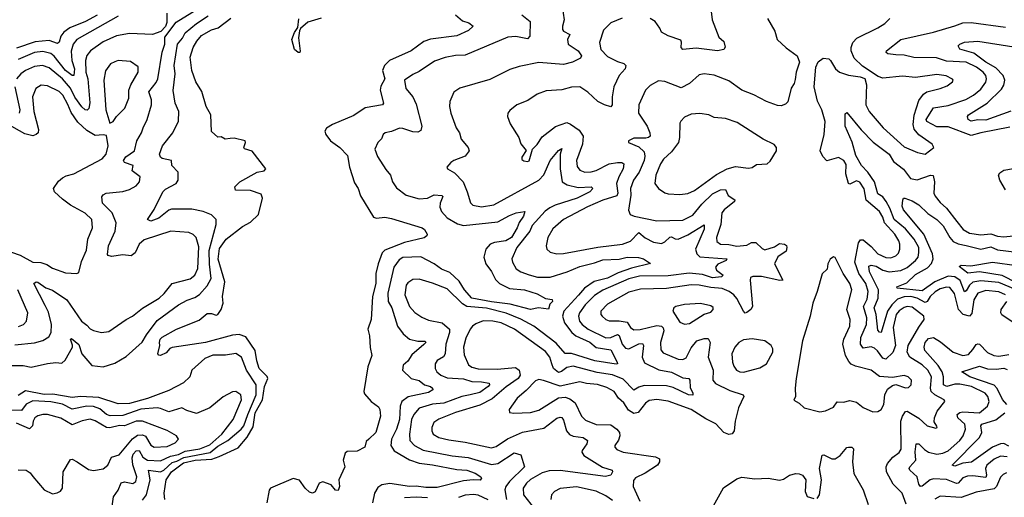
# Model space of a CAD drawing. Extents: x 1954683 to 2060285, y 904798 to 1016299.
# Tile 330 of 472: x 1998095 to 2004108, y 990349 to 993265. Entities that reach past the tile are written whole.
import ezdxf

# ---------------------------------------------------------------- set-up
doc = ezdxf.new("R2010")
doc.units = 0

msp = doc.modelspace()

# ---------------------------------------------------------------- linework, layer by layer
at = {"layer": '0CON10XD'}
for points in [[(1998065, 991280.6), (1998185, 991291.6), (1998235, 991307.5), (1998271.7, 991328.3), (1998286.8, 991355), (1998288.4, 991405), (1998269.5, 991479.5), (1998250.7, 991520.7), (1998181.9, 991655), (1998195, 991664.3), (1998205, 991662.5), (1998255, 991628.8), (1998295, 991613.9), (1998382.5, 991555), (1998472.1, 991425), (1998505, 991401.1), (1998525, 991377.8), (1998545, 991366.9), (1998594.6, 991354.6), (1998639.5, 991360.5), (1998745, 991435.6), (1998783.8, 991455), (1998845.4, 991504.6), (1998946.5, 991565), (1998976.9, 991593.1), (1999025, 991654.6), (1999135, 991683.8), (1999165, 991704.4), (1999183.1, 991746.9), (1999189.2, 991879.2), (1999171.5, 991935), (1999153.6, 991953.6), (1999126.7, 991965), (1999017.5, 991975), (1998855, 991920.7), (1998823.3, 991895), (1998799.1, 991840.9), (1998775, 991822.7), (1998725, 991829.7), (1998655, 991818.9), (1998635, 991824.6), (1998631.7, 991831.7), (1998636.2, 991885), (1998678, 991975), (1998684.1, 992025), (1998659.3, 992085), (1998600.8, 992145), (1998596.2, 992183.8), (1998604, 992196), (1998623.5, 992206.5), (1998725, 992215.6), (1998765, 992228.6), (1998805, 992251.4), (1998826.5, 992275), (1998830.5, 992305), (1998781.8, 992341.8), (1998787.5, 992375), (1998734.1, 992394.1), (1998728.7, 992405), (1998743, 992427), (1998794.7, 992465), (1998810.4, 992525), (1998838.2, 992575), (1998847.7, 992605), (1998873.6, 992655), (1998898.5, 992745), (1998899.6, 992775), (1998883.1, 992825), (1998928, 992882), (1998938.9, 992905), (1998964.1, 993065.9), (1998980.3, 993115), (1998980.8, 993159.2), (1999050.2, 993249.8), (1999198, 993342)], [(2001407.5, 993345), (2001418.9, 993265), (2001408.9, 993225), (2001410, 993205), (2001415, 993194.4), (2001454.3, 993175), (2001439.3, 993145), (2001444.7, 993114.7), (2001504.6, 993075), (2001525.4, 993045), (2001519.7, 993030.3), (2001470.6, 993005), (2001415, 992991.9), (2001264.6, 993004.6), (2001145, 992980), (2001088.3, 992961.7), (2000965, 992900.9), (2000782.7, 992847.3), (2000745, 992823.3), (2000721.9, 992765), (2000720, 992735), (2000726.9, 992695), (2000760, 992605), (2000781.4, 992575), (2000790, 992535), (2000833.8, 992485), (2000839.2, 992465), (2000815, 992430.9), (2000746.7, 992405), (2000727.3, 992392.7), (2000703.3, 992365), (2000706.7, 992355), (2000749.3, 992329.3), (2000803.1, 992275), (2000826.7, 992215), (2000847.4, 992147.4), (2000862.6, 992132.6), (2000915, 992121.8), (2000989.2, 992135), (2001265, 992285.8), (2001295, 992317.3), (2001334, 992406), (2001385, 992465.5), (2001405, 992478.8), (2001396.2, 992445), (2001394.8, 992355), (2001407.5, 992275), (2001437.7, 992257.7), (2001505, 992241.5), (2001585.3, 992245.3), (2001595.5, 992235), (2001577.3, 992215), (2001498.8, 992175), (2001365, 992133), (2001332.9, 992117.1), (2001303.6, 992096.4), (2001225, 992008.5), (2001209.7, 991975), (2001131.3, 991875), (2001100.9, 991805), (2001103.5, 991785), (2001126.7, 991745), (2001155, 991726.2), (2001205, 991708), (2001255.9, 991694.1), (2001335, 991693.8), (2001438.1, 991725), (2001515, 991758.9), (2001605, 991780.2), (2001655, 991798.7), (2001756.1, 991803.9), (2001805, 991814.3), (2001873.7, 991813.7), (2001905, 991804.4), (2001947.3, 991777.3), (2001831.2, 991748.8), (2001750.3, 991719.7), (2001685, 991687.2), (2001603.6, 991666.4), (2001543.1, 991626.9), (2001507, 991583), (2001417.3, 991485), (2001410.4, 991455), (2001421.1, 991415), (2001466.3, 991356.3), (2001490.4, 991335), (2001575.9, 991295.9), (2001615, 991263.2), (2001705, 991248.9), (2001742.5, 991175), (2001745.6, 991165), (2001737.4, 991162.6), (2001606.9, 991183.1), (2001465, 991227.5), (2001425, 991227.3), (2001370.6, 991290.6), (2001235, 991394.8), (2001155, 991436.4), (2001065, 991474.3), (2000945, 991504.8), (2000825, 991513.6), (2000799.5, 991529.5), (2000705, 991621.9), (2000615, 991657.5), (2000535, 991680), (2000495, 991678.2), (2000465, 991659.5), (2000454.7, 991645), (2000446.8, 991585), (2000475, 991514.2), (2000508.3, 991478.3), (2000549.9, 991449.9), (2000591.1, 991431.1), (2000675, 991414.1), (2000719.6, 991375), (2000719.3, 991355), (2000697.6, 991285), (2000693.4, 991225), (2000682.3, 991207.7), (2000645, 991184.4), (2000631.1, 991165), (2000632.1, 991135), (2000642.1, 991115), (2000665.6, 991095), (2000705, 991079.3), (2000805, 991072.3), (2000855, 991056), (2000915, 991054.7), (2000961.2, 991045), (2000963.1, 991035), (2000955.5, 991025), (2000905, 990990), (2000844.8, 990974.8), (2000795, 990964.2), (2000685, 990924.8), (2000615, 990917.7), (2000535, 990892.8), (2000501.6, 990855), (2000486.7, 990825), (2000474.2, 990734.2), (2000476.5, 990696.5), (2000506.2, 990665), (2000557.8, 990637.8), (2000735, 990602.9), (2000832.6, 990592.6), (2000975, 990548.8), (2001013.7, 990556.3), (2001115, 990620.4), (2001155, 990607.5), (2001176.5, 990535), (2001085.8, 990445), (2001063.3, 990415), (2001056.7, 990395), (2001068.1, 990335)], [(1998045, 991153.5), (1998115, 991154.4), (1998165, 991143.3), (1998265, 991166.5), (1998315, 991171.8), (1998351.7, 991168.3), (1998373.2, 991186.8), (1998416.4, 991265), (1998417.8, 991277.8), (1998404.5, 991315), (1998411.7, 991318.3), (1998455, 991281.4), (1998474.7, 991225), (1998535, 991154.7), (1998605, 991144.8), (1998675, 991167.3), (1998745, 991209.2), (1998843.4, 991296.6), (1998868.3, 991341.7), (1998935, 991428.8), (1999065.2, 991524.8), (1999116.5, 991553.5), (1999165, 991568.9), (1999191.9, 991588.1), (1999238.8, 991641.2), (1999264.4, 991685), (1999253.4, 991773.4), (1999252.1, 991855), (1999295.4, 992015), (1999293.8, 992045), (1999265, 992074.6), (1999215, 992094.1), (1999145, 992108), (1999020.9, 992109.1), (1999005, 992102.5), (1998945, 992053), (1998895, 992034.7), (1998876, 992045), (1998915, 992105.8), (1998968.4, 992215), (1998985, 992230.2), (1999049.2, 992265), (1999062.9, 992285), (1999062.9, 992335), (1999024.3, 992375), (1999021.9, 992405), (1998965, 992418.4), (1998954.6, 992425), (1998948.5, 992445), (1998966.2, 992495), (1999029.4, 992575), (1999064.4, 992645), (1999066.4, 992705), (1999044.7, 992754.7), (1999031.9, 992831.9), (1999043.3, 992935), (1999038.9, 992985), (1999048.5, 993051.5), (1999059, 993115), (1999088.5, 993151.5), (1999104.6, 993185.4), (1999175, 993241.9), (1999245, 993288.1)], [(1998567.3, 993292.7), (1998495.9, 993254.1), (1998400.2, 993215), (1998365, 993188.8), (1998346, 993165), (1998335, 993127.5), (1998325, 993119.6), (1998275, 993137.3), (1998189.9, 993130.1), (1998075, 993090.3)], [(1998993.9, 993305), (1998992.8, 993247.2), (1998984, 993224), (1998957.3, 993192.7), (1998905.3, 993174.7), (1998765, 993181.6), (1998685, 993167.2), (1998605, 993130.6), (1998526.2, 993075), (1998504.4, 993045.6), (1998495.7, 993015), (1998497.6, 992945), (1998509.8, 992905), (1998522, 992758), (1998516.1, 992723.9), (1998506.9, 992713.1), (1998495, 992713.8), (1998475, 992732.7), (1998431.8, 992791.8), (1998405, 992846.6), (1998356.3, 992905), (1998275, 992971.6), (1998233.8, 992986.2), (1998185, 992979.3), (1998130.5, 992955), (1998101.1, 992935), (1998075.8, 992905)], [(1998695, 993286.1), (1998442.7, 993145), (1998420.5, 993115), (1998408, 993072), (1998412.3, 993015), (1998428.5, 992965), (1998425, 992923.5), (1998415, 992924.2), (1998375, 992955.6), (1998305, 993041.4), (1998285, 993057.7), (1998235, 993071.7), (1998185.8, 993065), (1998085, 993022.3)], [(1998981.4, 990335), (1998976, 990375), (1998990, 990455), (1999021.7, 990505), (1999095, 990559.6), (1999165.3, 990575.3), (1999267.4, 990582.6), (1999312.1, 990597.9), (1999429.1, 990650.9), (1999483.6, 990716.4), (1999521.1, 990778.9), (1999533.6, 990865), (1999577.4, 990945), (1999589, 991025), (1999609, 991075), (1999605, 991087.7), (1999557.9, 991135), (1999542.5, 991182.5), (1999532.5, 991245), (1999475, 991328.7), (1999435, 991343.9), (1999395, 991340), (1999230, 991295), (1999025, 991264), (1999011.9, 991258.1), (1998989.5, 991230.5), (1998955, 991215.8), (1998945, 991216), (1998937.5, 991225), (1998950, 991275), (1998947.5, 991295), (1998953.3, 991315), (1998965, 991327.5), (1999052, 991375), (1999190, 991430), (1999238.9, 991471.1), (1999265, 991471.5), (1999295, 991460.8), (1999305, 991466), (1999324.3, 991495), (1999337.8, 991535), (1999332.5, 991575), (1999347.4, 991665), (1999306.7, 991803.3), (1999315, 991867.3), (1999355.4, 991925), (1999455, 992002.5), (1999505, 992029.1), (1999552, 992075), (1999578, 992175), (1999569.2, 992199.2), (1999505, 992221.6), (1999412.5, 992225), (1999407.5, 992245), (1999438, 992275), (1999545, 992333.6), (1999587.9, 992342.1), (1999598, 992355), (1999515, 992462), (1999467.5, 992477.5), (1999464.4, 992485), (1999474.5, 992515), (1999470.6, 992525), (1999405, 992541.5), (1999379.8, 992540.2), (1999350, 992535), (1999325, 992550), (1999305, 992547.5), (1999265, 992583.3), (1999261.8, 992685), (1999233.8, 992735), (1999207.3, 992827.3), (1999170.6, 992885), (1999146.5, 992955), (1999134.7, 993035.3), (1999153.8, 993095), (1999176.5, 993135), (1999205, 993168.2), (1999265, 993202.9), (1999305.7, 993215), (1999385, 993274.7)], [(2000755, 993295.5), (2000799, 993259), (2000838.1, 993245), (2000864, 993225), (2000835, 993198.1), (2000765, 993166.4), (2000604.2, 993145.8), (2000561.7, 993131.7), (2000484.8, 993075.2), (2000353.4, 993016.6), (2000321.5, 992985), (2000309.6, 992955), (2000324.6, 992905), (2000300.7, 992859.3), (2000295.9, 992835), (2000315.6, 992755), (2000311.2, 992745), (2000205, 992726.8), (2000135, 992679.3), (2000004.4, 992625.6), (1999967.3, 992602.7), (1999957.5, 992585), (1999964.5, 992565), (1999993.5, 992525), (2000050.5, 992485), (2000097.1, 992435), (2000109.1, 992365), (2000140, 992270), (2000162.1, 992235), (2000175, 992189.2), (2000255, 992060), (2000273.1, 992053.1), (2000325, 992058.8), (2000365, 992052), (2000552.5, 991995), (2000566.7, 991985), (2000582.5, 991955), (2000580, 991945), (2000565, 991932.5), (2000445, 991905.5), (2000325, 991858.2), (2000308.7, 991841.3), (2000283.3, 991775), (2000269.3, 991715), (2000268.9, 991655), (2000250, 991575), (2000240, 991435), (2000220.6, 991375), (2000231.4, 991335), (2000234.3, 991264.3), (2000246, 991215), (2000220.8, 991145), (2000196, 990995), (2000201.2, 990981.2), (2000240, 990935), (2000285, 990902.5), (2000293.3, 990885), (2000298.1, 990845), (2000270, 990745), (2000226.7, 990705), (2000210.5, 990689.5), (2000202.5, 990655), (2000155, 990630), (2000095, 990628.8), (2000081.7, 990618.3), (2000070, 990575), (2000080, 990535), (2000044.2, 990455.8), (2000048.1, 990415), (2000039.2, 990390.8), (2000022.7, 990392.7), (1999997.5, 990425), (1999945, 990444), (1999923.8, 990435), (1999898.3, 990381.7), (1999883.6, 990373.6), (1999865, 990380), (1999838.8, 990405), (1999804.3, 990454.3), (1999765, 990463.1), (1999626.7, 990405), (1999617.7, 990392.3), (1999603.3, 990315)], [(1999935, 993274.5), (1999855, 993249.1), (1999809.3, 993210.7), (1999802.6, 993197.4), (1999797.9, 993155), (1999801.5, 993121.5), (1999807, 993073), (1999805, 993063.8), (1999795, 993065.8), (1999773.7, 993083.7), (1999757.5, 993145), (1999772.8, 993187.2), (1999793.2, 993216.8), (1999800, 993270)], [(2001161.8, 993295), (2001211.1, 993255), (2001209.5, 993165), (2001195, 993148.5), (2001125, 993162.2), (2001075, 993157.8), (2000815, 993047.9), (2000755.9, 993045.9), (2000693.3, 993035), (2000627.4, 993012.6), (2000535, 992948), (2000495, 992931.4), (2000443.9, 992895), (2000453.3, 992845), (2000494.6, 992795), (2000515, 992748.8), (2000550.4, 992615), (2000545, 992588), (2000525, 992579.4), (2000495, 992579.5), (2000435, 992600.8), (2000415, 992602), (2000365, 992582), (2000327.5, 992575), (2000313.8, 992565), (2000305, 992536.7), (2000282, 992515), (2000264.2, 992475), (2000279.7, 992429.7), (2000330.2, 992350.2), (2000360, 992315), (2000371.4, 992275), (2000395, 992238.6), (2000455, 992193.1), (2000535, 992171.9), (2000585, 992176.4), (2000625, 992196.3), (2000671.7, 992191.7), (2000679.5, 992185), (2000662.3, 992145), (2000660.4, 992119.6), (2000669.5, 992095), (2000705.2, 992055.2), (2000767.9, 992017.9), (2000805, 992008.2), (2001015, 992031.1), (2001085, 992069.6), (2001126.2, 992085), (2001180, 992095), (2001170.8, 992065), (2001144, 992026), (2001132.8, 991995), (2001097.3, 991935), (2001063.1, 991915), (2000994.5, 991905.5), (2000968.5, 991895), (2000942.1, 991865), (2000928.9, 991815), (2000940.8, 991775), (2000975, 991727.3), (2000999.3, 991679.3), (2001024.8, 991654.8), (2001085, 991624.7), (2001178, 991615), (2001255, 991591.6), (2001305, 991563.5), (2001346.2, 991556.2), (2001348.6, 991545), (2001332.7, 991527.3), (2001323, 991497), (2001263.8, 991506.2), (2001215, 991496), (2001089, 991529), (2000975, 991542.2), (2000855.7, 991565.7), (2000811.7, 991615), (2000778.8, 991668.8), (2000721.5, 991721.5), (2000671.3, 991741.3), (2000625, 991774.7), (2000545, 991818.2), (2000435, 991814.1), (2000411.8, 991798.2), (2000379.1, 991755), (2000343.6, 991595), (2000345.7, 991545), (2000366.7, 991505), (2000402.8, 991395), (2000436.7, 991346.8), (2000475.2, 991315.2), (2000525, 991302.4), (2000571.4, 991301.4), (2000575.5, 991295), (2000562.3, 991282.3), (2000490.3, 991219.7), (2000465, 991180.6), (2000435.8, 991155), (2000431.9, 991125), (2000485, 991074.7), (2000535, 991061.4), (2000566.6, 991036.6), (2000604.3, 991025), (2000616, 991015), (2000618, 991005), (2000591.8, 990988.2), (2000467.2, 990962.8), (2000427.3, 990935), (2000418.4, 990905), (2000413.4, 990825), (2000394.8, 990765), (2000366, 990705), (2000361.9, 990665), (2000382.4, 990632.4), (2000475, 990578.1), (2000535, 990556.8), (2000615, 990548.3), (2000765, 990519.3), (2000825, 990514.8), (2000876.9, 990496.9), (2000910.6, 990475), (2000914.3, 990465), (2000906.9, 990453.1), (2000863.4, 990456.6), (2000805, 990449.3), (2000645, 990408.2), (2000575, 990408.5), (2000515, 990418), (2000475, 990415.6), (2000355, 990432.6), (2000306, 990425), (2000282, 990408), (2000262, 990375), (2000248.8, 990315)], [(2001774, 993275), (2001704.2, 993245), (2001659.5, 993200.5), (2001636.4, 993125), (2001643.4, 993083.4), (2001685, 993040.5), (2001745, 993009.2), (2001785, 992997.9), (2001795.4, 992985), (2001791.2, 992965), (2001756.5, 992923.5), (2001723.6, 992855), (2001712.5, 992795), (2001711.9, 992745), (2001705, 992734), (2001665.6, 992744.4), (2001624.7, 992764.7), (2001565, 992823.1), (2001515, 992855.8), (2001465, 992852.5), (2001405, 992837.5), (2001309.1, 992830.9), (2001255, 992811.4), (2001198.3, 992771.7), (2001130, 992745), (2001088.3, 992711.7), (2001076.1, 992693.9), (2001073.8, 992675), (2001090.7, 992629.3), (2001142, 992545), (2001155, 992506.7), (2001187, 992467), (2001161.2, 992425), (2001161.7, 992411.7), (2001173.6, 992403.6), (2001195, 992400), (2001205.6, 992404.4), (2001226.7, 992475), (2001255, 992502.5), (2001285, 992550), (2001366, 992614), (2001435, 992637.8), (2001458.1, 992628.1), (2001510.4, 992590.4), (2001536.2, 992555), (2001531.1, 992505), (2001494.6, 992404.6), (2001498.3, 992368.3), (2001515, 992346.5), (2001545, 992334), (2001585, 992336.5), (2001615, 992344.2), (2001695, 992385.2), (2001745, 992394.2), (2001772.6, 992392.6), (2001784.4, 992385), (2001780.9, 992355), (2001752.5, 992305), (2001738.3, 992265), (2001746.7, 992205), (2001740.6, 992189.4), (2001655, 992162.4), (2001562, 992122), (2001415.5, 992045), (2001351.4, 991988.6), (2001320, 991935), (2001310.6, 991885), (2001314.5, 991864.5), (2001335, 991845.7), (2001375, 991835.6), (2001415, 991838.5), (2001625, 991877.2), (2001775, 991894.6), (2001825, 991913.2), (2001875, 991965.3), (2001915, 991933.8), (2001965, 991905.9), (2002015, 991899.2), (2002035, 991908), (2002065, 991938.2), (2002075, 991939.8), (2002096.7, 991926.7), (2002115, 991924.3), (2002175, 991952.3), (2002275, 992012.5), (2002275, 991987.1), (2002222.2, 991865), (2002229.3, 991835), (2002248.2, 991818.2), (2002412.9, 991805), (2002408.9, 991795), (2002357.8, 991772.2), (2002344, 991755), (2002350.9, 991735), (2002390, 991705), (2002380, 991695), (2002325, 991688.8), (2002265, 991709), (2002182, 991718), (2002055, 991700.9), (2001880.4, 991699.6), (2001815, 991682.3), (2001655, 991613.9), (2001605, 991580.5), (2001548.3, 991525), (2001513.3, 991475), (2001507.4, 991455), (2001514.2, 991425), (2001528.8, 991405), (2001566.2, 991375), (2001675, 991322.9), (2001705, 991325.7), (2001745, 991343.9), (2001755, 991336.5), (2001773.2, 991283.2), (2001795, 991259.6), (2001815, 991256.5), (2001875, 991286.6), (2001898.6, 991288.6), (2001903.3, 991275), (2001895.2, 991205), (2001909.6, 991169.6), (2001997.6, 991127.6), (2002075, 991114), (2002145, 991079.3), (2002181.2, 991075), (2002186.9, 991065), (2002188.6, 991018.6), (2002205.6, 990985), (2002205, 990972.9), (2002178.8, 990975), (2002085, 991020.5), (2002045, 991029.6), (2001909, 991031), (2001875, 991022.2), (2001845, 991002.9), (2001780.5, 991070.5), (2001715, 991096.5), (2001621.5, 991111.5), (2001475, 991149.6), (2001435, 991142.1), (2001402.5, 991117.5), (2001385, 991112.1), (2001355.2, 991135), (2001344.3, 991165), (2001332.1, 991205), (2001305, 991239.3), (2001115.4, 991375.4), (2001035, 991413.7), (2000985, 991425.2), (2000925, 991426.3), (2000881.1, 991408.9), (2000860, 991395), (2000844.7, 991375.3), (2000819.1, 991320.9), (2000804.7, 991265), (2000808.2, 991218.2), (2000835, 991157.5), (2000855, 991143.2), (2000895, 991134.2), (2001011, 991131), (2001121.7, 991141.8), (2001145, 991125.5), (2001151.3, 991095), (2001138.2, 991075), (2001065, 991023.4), (2000979.9, 990950.1), (2000905, 990911.1), (2000755, 990866.3), (2000654.7, 990825.3), (2000624.7, 990805.3), (2000610.9, 990775), (2000611.5, 990755), (2000620.6, 990735), (2000654.2, 990715), (2000715, 990699.3), (2000815, 990686.4), (2000975, 990651.4), (2001005, 990659.7), (2001073.9, 990706.1), (2001165, 990747.1), (2001295, 990770.3), (2001375, 990831.4), (2001395, 990838.5), (2001405, 990835.4), (2001415, 990820), (2001434.8, 990754.8), (2001452.5, 990732.5), (2001475, 990722.2), (2001534.8, 990714.8), (2001561.1, 990695), (2001558.2, 990675), (2001528.8, 990635), (2001527.9, 990625), (2001539.6, 990605), (2001653.3, 990533.3), (2001712, 990515), (2001714.2, 990505), (2001703.8, 990485), (2001673, 990477), (2001395, 990512.3), (2001328.4, 990511.6), (2001285, 990499.5), (2001215, 990457.8), (2001189.6, 990435), (2001170, 990405), (2001170.7, 990365), (2001239.1, 990279.1)], [(2002317.8, 993315), (2002323.3, 993265), (2002365, 993158), (2002395, 993131.2), (2002403.3, 993096.7), (2002395, 993082.5), (2002356, 993074), (2002225, 993091.8), (2002145, 993082.7), (2002133.5, 993095), (2002137, 993127), (2002131.1, 993141.1), (2002055, 993165.6), (2002015, 993189.5), (2002003.9, 993213.9), (2001975, 993253.1), (2001945, 993272.1)], [(2002661.7, 993271.7), (2002706.7, 993195), (2002720, 993145), (2002775, 993093.8), (2002843.3, 993045), (2002856.2, 993005), (2002836.7, 992945), (2002830.8, 992899.2), (2002823.3, 992875), (2002805, 992847.5), (2002785.5, 992764.5), (2002770.4, 992749.6), (2002745, 992740), (2002722.1, 992742.1), (2002655, 992765.8), (2002577.1, 992807.1), (2002505, 992834.5), (2002425, 992892.5), (2002336.3, 992926.3), (2002275.5, 992934.5), (2002245, 992929.4), (2002184.3, 992875.7), (2002135, 992849.6), (2002035, 992888.6), (2001995, 992892.5), (2001945, 992864.2), (2001917.1, 992835), (2001875.7, 992745), (2001873.1, 992695), (2001926.1, 992615), (2001943.5, 992575), (2001944.4, 992555), (2001935, 992545.6), (2001918.3, 992541.7), (2001845, 992541.4), (2001812.5, 992525), (2001812.5, 992515), (2001875, 992489.6), (2001908.2, 992458.2), (2001912.9, 992432.9), (2001907.7, 992405), (2001876.7, 992335), (2001843.6, 992285), (2001824.8, 992235), (2001826.7, 992193.3), (2001813, 992103), (2001823.3, 992075), (2001847.5, 992065), (2001985, 992036.2), (2002145, 992041.6), (2002205, 992071.8), (2002260.3, 992139.7), (2002325, 992201.1), (2002375, 992225.9), (2002405, 992228.9), (2002422.1, 992192.1), (2002461.1, 992165), (2002459.6, 992155), (2002396.6, 992105), (2002382.9, 992085), (2002376.5, 992015), (2002350.2, 991935), (2002351.8, 991911.8), (2002375, 991894.1), (2002425, 991892.5), (2002475, 991882.1), (2002535, 991889.5), (2002564.5, 991905), (2002590, 991905), (2002628.3, 991868.3), (2002645, 991860.9), (2002705, 991879.3), (2002735, 991898.1), (2002765, 991894.8), (2002776.8, 991886.8), (2002779.6, 991875), (2002775, 991852.7), (2002725, 991818.2), (2002703.2, 991775), (2002755, 991674.2), (2002736.9, 991673.1), (2002625, 991696.8), (2002572.6, 991697.4), (2002558.3, 991691.7), (2002554.5, 991675), (2002569.6, 991515), (2002560, 991495), (2002535, 991476.7), (2002525, 991474.3), (2002515, 991485.7), (2002473.9, 991563.9), (2002455.9, 991585), (2002426.5, 991606.5), (2002385, 991623.3), (2002315, 991629.1), (2002245, 991644.8), (2002195, 991647), (2002045, 991623.3), (2001885, 991620.2), (2001815, 991601.1), (2001685, 991528.9), (2001643.5, 991485), (2001643.5, 991465), (2001651.1, 991455), (2001674.7, 991434.7), (2001695, 991426.9), (2001755, 991426.5), (2001805, 991417.7), (2001825.2, 991385.2), (2001845, 991371.3), (2001883.6, 991373.6), (2001985, 991397.5), (2002015, 991393.5), (2002025, 991384.4), (2002029.1, 991365), (2002006.9, 991295), (2002009.7, 991249.7), (2002025, 991231.2), (2002115, 991192.4), (2002145, 991190), (2002165, 991200), (2002195, 991262.3), (2002230.4, 991305), (2002275, 991318.9), (2002299.2, 991319.2), (2002310.7, 991295), (2002299.5, 991205), (2002329.6, 991125), (2002326.5, 991065), (2002344.2, 991044.2), (2002430.6, 991000.6), (2002512.5, 990975), (2002517.5, 990965), (2002483.5, 990895), (2002463.3, 990815), (2002458.8, 990755), (2002445, 990737.5), (2002425, 990732.3), (2002395, 990744.5), (2002345, 990798.6), (2002285, 990828.6), (2002195, 990885.8), (2002055, 990936.6), (2001985, 990946.4), (2001938.9, 990941.1), (2001915.8, 990924.2), (2001872.3, 990867.7), (2001845, 990861.2), (2001812, 990882), (2001785, 990925.4), (2001750.7, 990955), (2001724.6, 990995), (2001680.5, 991020.5), (2001622.4, 991037.6), (2001555, 991043.1), (2001515, 991053.6), (2001395, 991027.5), (2001292.5, 991062.5), (2001265, 991068.6), (2001245, 991060.6), (2001188.5, 991001.5), (2001132.2, 990955), (2001084, 990885), (2001085, 990867.5), (2001111.9, 990861.9), (2001215, 990866.4), (2001265, 990882.1), (2001385, 990956.2), (2001425, 990960), (2001455, 990951.3), (2001487.3, 990925), (2001525.3, 990845.3), (2001549.6, 990819.6), (2001615, 990793.1), (2001705, 990792.4), (2001742.1, 990765), (2001756.7, 990745), (2001759.3, 990725), (2001751.2, 990698.8), (2001730, 990665), (2001728.6, 990655), (2001740.4, 990640.4), (2001780, 990625), (2001976.4, 990596.4), (2002000.8, 990585), (2002001.9, 990565), (2001989.2, 990545), (2001915, 990496.1), (2001855, 990467.1), (2001842.5, 990452.5), (2001841.8, 990415), (2001882.2, 990325)], [(2003428, 991385), (2003443, 991275), (2003427.1, 991232.9), (2003385, 991192.2), (2003365, 991197.7), (2003334, 991244), (2003315, 991260.5), (2003295, 991267.4), (2003245, 991260), (2003228.9, 991285), (2003230.7, 991325), (2003265.9, 991405), (2003268.4, 991445), (2003247.4, 991515), (2003271, 991559), (2003275.9, 991605), (2003261.2, 991655), (2003218.4, 991715), (2003194, 991785), (2003216.6, 991903.4), (2003229.6, 991920.4), (2003245, 991921.9), (2003295, 991881.3), (2003335, 991835.7), (2003385, 991812.7), (2003415, 991811.4), (2003445, 991823.3), (2003460.6, 991839.4), (2003468.9, 991865), (2003469.7, 991895), (2003463.3, 991915), (2003438.4, 991955), (2003376.5, 992025), (2003365, 992060), (2003345, 992094.7), (2003263, 992163), (2003251.9, 992231.9), (2003225, 992272.5), (2003205, 992281.2), (2003165, 992261.3), (2003155, 992265.6), (2003139.5, 992325), (2003140.9, 992380.9), (2003127.1, 992405), (2003095, 992424.5), (2003023.5, 992403.5), (2002998.9, 992428.9), (2002982.8, 992465), (2003006.9, 992565), (2003014.3, 992644.3), (2002993.3, 992715), (2002967.6, 992767.6), (2002947.1, 992855), (2002955.7, 992975), (2002971.2, 993008.8), (2003000.5, 993029.5), (2003035.5, 993025.5), (2003046.9, 993016.9), (2003077.5, 992965), (2003101.2, 992945), (2003155, 992927.1), (2003227.1, 992917.1), (2003255, 992906.2), (2003266.8, 992866.8), (2003264.5, 992815.5), (2003261.5, 992745), (2003283.1, 992705), (2003367.8, 992605), (2003495, 992489.4), (2003576.7, 992455), (2003625, 992444.4), (2003677.5, 992485), (2003666.2, 992505), (2003585, 992563.1), (2003557.2, 992597.2), (2003550, 992625), (2003556.9, 992683.1), (2003585, 992772.5), (2003615, 992810.8), (2003635.2, 992824.8), (2003715, 992844), (2003757.8, 992862.2), (2003790.8, 992885), (2003796, 992895), (2003791.7, 992901.7), (2003752.6, 992922.6), (2003695, 992931.2), (2003565, 992913.1), (2003485, 992920.4), (2003365, 992908.5), (2003337.8, 992917.8), (2003240.9, 992980.9), (2003190.6, 993030.6), (2003172.5, 993075), (2003172, 993095), (2003182, 993125), (2003206.8, 993153.2), (2003335.3, 993214.7), (2003378.5, 993241.5), (2003408.3, 993271.7)], [(2004140.9, 992609.1), (2003965, 992575.2), (2003905, 992558), (2003765, 992610.9), (2003695, 992611.9), (2003635, 992642.9), (2003630.2, 992655), (2003675, 992727.3), (2003765, 992742), (2003872.1, 992777.9), (2003919.6, 992805), (2003965, 992841.8), (2003995, 992883.1), (2003999.3, 992905), (2003994.1, 992925), (2003977.8, 992945), (2003936.7, 992975), (2003875, 993004.8), (2003755, 993011.2), (2003692.9, 993032.9), (2003555, 993034.8), (2003495, 993048.4), (2003445, 993050.5), (2003396.7, 993056.7), (2003386, 993065), (2003388.6, 993075), (2003476.1, 993143.9), (2003675, 993189.7), (2003805, 993226.6), (2003855, 993246.9), (2003905, 993248.4), (2004115, 993220)], [(2004146.4, 992706.4), (2003995, 992652.3), (2003946, 992654), (2003905, 992645.6), (2003887.5, 992655), (2003881.9, 992675), (2003888.9, 992685), (2004002, 992755), (2004089.7, 992840.3), (2004105.2, 992865), (2004111.3, 992895), (2004101.1, 992925), (2004055, 992971.7), (2003994.3, 993005), (2003920.7, 993060.7), (2003835, 993085.6), (2003826.5, 993105), (2003835, 993116.2), (2003865, 993128.5), (2003946, 993134), (2004165, 993099.2)], [(1998645, 992632.5), (1998665, 992643.8), (1998686.3, 992673.7), (1998737.5, 992725), (1998761.5, 992785), (1998761.5, 992835), (1998772.4, 992867.6), (1998818.1, 992945), (1998817.8, 992977.8), (1998770.5, 993010.5), (1998695.5, 993015.5), (1998675, 993008.5), (1998650, 992995), (1998617.6, 992952.4), (1998608.2, 992895), (1998620, 992715), (1998645, 992632.5)], [(1998045, 991845.8), (1998098.1, 991828.1), (1998175, 991785.3), (1998223.2, 991783.2), (1998260.8, 991770.8), (1998295, 991747.1), (1998375, 991719.2), (1998444.1, 991715.9), (1998455, 991722.5), (1998471.7, 991788.3), (1998501.9, 991858.1), (1998511.2, 991925), (1998538.5, 991995), (1998535.5, 992045), (1998493.8, 992083.8), (1998405, 992133.3), (1998355, 992170), (1998306.9, 992215), (1998301.9, 992235), (1998330.9, 992279.1), (1998355, 992298.9), (1998377.8, 992312.2), (1998425, 992324.4), (1998598.6, 992415), (1998622.9, 992445), (1998635.6, 992495), (1998625, 992558.8), (1998605, 992562.9), (1998555, 992558.9), (1998505, 992587.8), (1998450.1, 992640.1), (1998409.5, 992699.5), (1998387.7, 992747.7), (1998357.1, 992805), (1998335, 992825.8), (1998265, 992860.4), (1998225, 992864.5), (1998193.5, 992845), (1998173.3, 992795), (1998181.2, 992705), (1998210.2, 992595), (1998206.7, 992575), (1998196.1, 992563.9), (1998175, 992556.8), (1998125, 992568.5), (1998015, 992631.9)], [(1998064.8, 992855), (1998094.7, 992714.7), (1998091.9, 992695)], [(2002125, 992198.2), (2002175, 992204.5), (2002215, 992222.3), (2002350.7, 992319.3), (2002415, 992354.7), (2002465, 992369.1), (2002545, 992359.2), (2002567.3, 992362.7), (2002595, 992380), (2002660, 992385), (2002678.3, 992401.7), (2002715.8, 992465), (2002716.2, 992485), (2002702.3, 992502.3), (2002635.6, 992535.6), (2002477, 992637), (2002405, 992660.9), (2002335, 992668.9), (2002302.5, 992685), (2002248.5, 992691.5), (2002195, 992688.9), (2002155, 992669.2), (2002131.2, 992645), (2002126, 992634), (2002124.5, 992545), (2002118.5, 992515), (2002075, 992459.1), (2002026.2, 992413.8), (2002007.8, 992385), (2001978.8, 992315), (2001973.3, 992265), (2001995.8, 992235), (2002035, 992208.9), (2002055, 992202.5), (2002125, 992198.2)], [(2004114, 991585), (2004075, 991603.7), (2003995, 991611.1), (2003945, 991594.7), (2003920.6, 991555), (2003909.3, 991470.7), (2003894.2, 991455.8), (2003855.4, 991465), (2003828.3, 991495), (2003804, 991594), (2003775, 991630), (2003755, 991632.9), (2003715, 991621.1), (2003685, 991603.3), (2003654.5, 991575), (2003636, 991544), (2003625, 991538.8), (2003575, 991565.4), (2003535.8, 991575.8), (2003495, 991573.4), (2003455, 991558.3), (2003421.1, 991525), (2003394.4, 991485.6), (2003355, 991356), (2003345, 991357.1), (2003335, 991368.8), (2003324.6, 991465), (2003313.4, 991505), (2003337.7, 991565), (2003338.5, 991615), (2003283.7, 991725), (2003280.5, 991759.5), (2003293.9, 991766.1), (2003325, 991759.5), (2003366.4, 991736.4), (2003405, 991725.2), (2003475, 991733.6), (2003515, 991753), (2003565.9, 991795), (2003580.5, 991815), (2003586.5, 991843.5), (2003584.8, 991875), (2003557.3, 991925), (2003505, 991988.4), (2003435, 992045.8), (2003409.4, 992115), (2003386.1, 992155), (2003365, 992183.8), (2003335, 992201.1), (2003314.8, 992275), (2003274.3, 992334.3), (2003236.1, 992375), (2003200, 992435), (2003178, 992518), (2003134.7, 992614.7), (2003135, 992690), (2003145, 992699.2), (2003233.3, 992593.3), (2003307.6, 992517.6), (2003404.6, 992445), (2003429.9, 992399.9), (2003492.1, 992352.1), (2003535, 992295.4), (2003575, 992287.3), (2003656.7, 992316.7), (2003673.6, 992313.6), (2003681.7, 992275), (2003678, 992205), (2003685, 992187.1), (2003715, 992150), (2003754.8, 992114.8), (2003817, 992033), (2003856.2, 991985), (2003895, 991962.4), (2003965, 991950.7), (2004025, 991958.7), (2004065, 991943.8), (2004105, 991938.9), (2004161.2, 991945)], [(2004115, 992226), (2004079.5, 992285), (2004071.1, 992315), (2004079.4, 992330.6), (2004104.2, 992345.8), (2004163.4, 992356.6)], [(2004175, 991618.2), (2004075, 991661.3), (2003965, 991671.1), (2003915, 991661.9), (2003895, 991644.8), (2003875, 991609.6), (2003865, 991602.7), (2003837.5, 991672.5), (2003805, 991696.2), (2003765, 991700), (2003683.5, 991665), (2003605, 991609.2), (2003452.5, 991625), (2003452, 991635), (2003511.6, 991658.4), (2003565, 991708.7), (2003639.1, 991750.9), (2003663.8, 991776.2), (2003672.7, 991805), (2003669.8, 991835), (2003616.5, 991956.5), (2003491.8, 992105), (2003484.3, 992125.7), (2003487, 992163), (2003492.5, 992175), (2003500, 992175), (2003545, 992160), (2003585, 992134.4), (2003640.9, 992080.9), (2003695, 992044.6), (2003735, 992006.6), (2003775.2, 991935), (2003795, 991911.6), (2003826.2, 991896.2), (2003875, 991885.6), (2003965, 991863.1), (2004025, 991878), (2004065, 991859.4), (2004185, 991845.2)], [(2003305, 990871.2), (2003335, 990872), (2003355, 990886), (2003372.7, 990915), (2003377.8, 990975), (2003395, 991010), (2003425, 991032.1), (2003445, 991037.1), (2003505, 991017.5), (2003521.4, 991018.6), (2003538.8, 991035), (2003540, 991065), (2003520, 991085), (2003495, 991092.2), (2003425, 991080.6), (2003345, 991086.9), (2003295, 991126.2), (2003199.2, 991149.2), (2003171.8, 991161.8), (2003157.7, 991177.7), (2003138.7, 991215), (2003121.3, 991285), (2003128.5, 991315), (2003164.6, 991395), (2003166.2, 991435), (2003145.5, 991495), (2003176.2, 991615), (2003163.5, 991655), (2003122.5, 991715), (2003075, 991812.5), (2003065, 991817.5), (2003045, 991802.5), (2003028.8, 991775), (2003025, 991742.5), (2002995, 991713.8), (2002964, 991605), (2002938.6, 991535), (2002921.4, 991455), (2002875.8, 991305), (2002835.8, 991075), (2002830, 991015), (2002833.3, 990965), (2002823, 990943), (2002855, 990923.3), (2002884.4, 990894.4), (2002981.7, 990871.7), (2003015, 990876.2), (2003065, 990898.8), (2003087.7, 990932.3), (2003125, 990929.4), (2003165, 990939.4), (2003205, 990930), (2003245, 990897.1), (2003305, 990871.2)], [(2004186.2, 991656.1), (2004093.5, 991703.5), (2003955, 991725.2), (2003885, 991717.9), (2003831.2, 991758.8), (2003844.5, 991765.5), (2003902.1, 991762.1), (2004035, 991785.6), (2004185, 991764.4)], [(1998087.1, 991392.9), (1998117.1, 991405), (1998135.6, 991425), (1998144.4, 991475), (1998083.1, 991615)], [(2002155, 991405.7), (2002185, 991411.1), (2002275, 991467.1), (2002315, 991478.8), (2002330, 991495), (2002328.8, 991508.8), (2002315, 991518), (2002253, 991533), (2002155, 991526.5), (2002101.2, 991515), (2002088.8, 991505), (2002084.2, 991485), (2002125, 991419.2), (2002155, 991405.7)], [(2004155, 991421), (2004093, 991463), (2004086.7, 991475), (2004089.1, 991495), (2004122, 991545)], [(2003508, 990308), (2003484.7, 990374.7), (2003428.9, 990428.9), (2003388.4, 990505), (2003386.7, 990535), (2003393.3, 990555), (2003426.2, 990595), (2003465, 990622.3), (2003477.2, 990642.8), (2003476.2, 990813.8), (2003485, 990843.8), (2003505, 990873.8), (2003515, 990874.3), (2003585, 990832), (2003636.2, 990785), (2003689.3, 990770.7), (2003696.7, 990775), (2003696.2, 990783.8), (2003679.5, 990809.5), (2003681.1, 990835), (2003697.7, 990875), (2003744.4, 990935), (2003739.4, 990945), (2003683.9, 990973.9), (2003661.2, 990995), (2003656.5, 991015), (2003662.3, 991085), (2003641.2, 991125), (2003605, 991158.9), (2003530, 991205), (2003514.8, 991235), (2003519.8, 991275), (2003585, 991387.9), (2003618.9, 991435), (2003615.6, 991455), (2003545, 991509.1), (2003515, 991513.5), (2003495, 991508.1), (2003465, 991488.1), (2003446.5, 991465), (2003428, 991385)], [(2002515, 991113.5), (2002615, 991138.9), (2002656.2, 991165), (2002693.3, 991235), (2002693.8, 991255), (2002683.3, 991275), (2002644.1, 991304.1), (2002567, 991317), (2002515, 991311.4), (2002485.6, 991294.4), (2002461.4, 991265), (2002444.4, 991225), (2002448.1, 991175), (2002455, 991148.8), (2002472.5, 991125), (2002492.5, 991115), (2002515, 991113.5)], [(2004125, 990597.1), (2004085, 990600.2), (2004045, 990581.9), (2004001.7, 990545), (2003993, 990525), (2003999.4, 990485), (2003995, 990470.7), (2003915, 990479.8), (2003882.2, 990477.8), (2003855, 990467.5), (2003825, 990435.3), (2003815, 990433.3), (2003755, 990457.9), (2003675, 990461.6), (2003654.3, 990455.7), (2003605, 990416.2), (2003595, 990414.5), (2003585, 990430), (2003574.7, 990475), (2003531.1, 990515), (2003527.5, 990525), (2003530, 990535), (2003566.7, 990575), (2003563.9, 990626.1), (2003570, 990675), (2003585, 990676.5), (2003620, 990640), (2003644.9, 990624.9), (2003695, 990611.9), (2003732.3, 990617.7), (2003765, 990633.3), (2003836.4, 990695), (2003856.8, 990725), (2003869.7, 990765), (2003865.8, 990795), (2003823.3, 990835), (2003820.4, 990855), (2003835, 990867), (2003855, 990870.7), (2003955, 990864.8), (2004005.4, 990905), (2004014.7, 990935), (2004006.9, 990965), (2003990, 990985), (2003906.4, 991025), (2003835, 991040.8), (2003805, 991039.8), (2003755.6, 991025.6), (2003735.4, 991035), (2003736.1, 991085), (2003727.9, 991115), (2003703, 991153), (2003621.5, 991245), (2003617.1, 991265), (2003625, 991293.3), (2003645, 991319.3), (2003675, 991325.3), (2003718.2, 991298.2), (2003794.9, 991234.9), (2003855, 991215.2), (2003889, 991221), (2003915, 991251.2), (2003935, 991281.8), (2003945, 991285.9), (2003955, 991283.9), (2004005, 991232.5), (2004044.5, 991214.5), (2004075, 991210.9), (2004135, 991221)], [(1998845, 990331.8), (1998869.8, 990365), (1998891.7, 990455), (1998880.5, 990515), (1998955, 990504.5), (1998975, 990514), (1999025, 990562.1), (1999055, 990570.1), (1999097.1, 990592.9), (1999257.9, 990622.1), (1999305, 990661.5), (1999365, 990696.7), (1999447.2, 990765), (1999462.4, 990785), (1999488, 990855), (1999538.9, 990975), (1999539.7, 991035), (1999479.6, 991125), (1999449.6, 991205), (1999415, 991227.9), (1999352.4, 991217.6), (1999275, 991216.7), (1999225, 991196.9), (1999146.2, 991125), (1999132.9, 991085), (1999095, 991048.8), (1999005, 991001.5), (1998875, 990953.3), (1998765, 990922.2), (1998695, 990919.3), (1998577.9, 990957.9), (1998465, 990964.9), (1998415, 990957.8), (1998297.9, 990977.9), (1998245, 990977.5), (1998131, 990999), (1998085, 990971.6)], [(2004123.3, 990915), (2004096, 990946), (2004063.1, 991013.1), (2004045, 991033.3), (2003897.3, 991085), (2003848, 991115), (2003955, 991148.9), (2004005, 991134), (2004058.8, 991131.2), (2004105, 991137.8), (2004125, 991129.7)], [(1998655.6, 990265), (1998667.1, 990352.9), (1998696.6, 990393.4), (1998715, 990437.8), (1998735, 990444.6), (1998785, 990434.1), (1998804.7, 990445.3), (1998810, 990475), (1998786.4, 990546.4), (1998780.8, 990589.2), (1998786.6, 990613.4), (1998805, 990633.6), (1998825, 990634.6), (1998847.2, 990595), (1998875, 990576.7), (1998955, 990571.6), (1999015, 990599.5), (1999065, 990610.2), (1999105, 990630.7), (1999195, 990645.1), (1999255, 990670.2), (1999330, 990735), (1999397.5, 990825), (1999449.5, 990945), (1999445.4, 990975.4), (1999415, 990995.8), (1999395, 990994), (1999337.2, 990962.8), (1999255.5, 990894.5), (1999175, 990861.8), (1999115, 990878.9), (1999085, 990895.4), (1999005, 990870), (1998955, 990892.3), (1998935, 990895.2), (1998835, 990887.5), (1998725, 990847.8), (1998646.8, 990846.8), (1998625, 990854.8), (1998585, 990888.8), (1998545, 990903.7), (1998503.7, 990906.3), (1998415, 990887.7), (1998357, 990917), (1998285, 990932.4), (1998175, 990938.7), (1998135, 990917.9), (1998105, 990878.5), (1998045, 990881.8)], [(1998085, 990517.1), (1998135, 990514.5), (1998158.7, 990498.7), (1998175.4, 990475.4), (1998245, 990395.6), (1998295, 990370.8), (1998324.1, 990375.9), (1998344.2, 990385.8), (1998355.5, 990404.5), (1998360, 990505), (1998405, 990579.4), (1998415, 990582.1), (1998446.2, 990566.2), (1998515, 990519.1), (1998545, 990513.5), (1998605, 990522.2), (1998633.8, 990545), (1998655, 990593.6), (1998701.3, 990608.7), (1998784.3, 990705.7), (1998815, 990727.6), (1998845, 990731.2), (1998862.2, 990722.2), (1998895, 990668.2), (1998915, 990654.6), (1998995, 990659.3), (1999045, 990681.1), (1999064, 990705), (1999051.2, 990725), (1998995, 990757.5), (1998845, 990813.4), (1998805, 990813.7), (1998735, 990786.3), (1998705, 990786.9), (1998645.7, 990774.3), (1998625, 990775.5), (1998555, 990816.4), (1998524.2, 990825.8), (1998476.3, 990816.3), (1998415, 990790.8), (1998345, 990833.2), (1998265, 990853.8), (1998235, 990854.8), (1998205, 990846.6), (1998186.1, 990833.9), (1998176.8, 990815), (1998173, 990785), (1998155, 990766.8), (1998075, 990801.6)], [(2004135, 990661.2), (2004105, 990677.4), (2004085, 990676.6), (2004035.2, 990655), (2003906.4, 990563.6), (2003853.4, 990556.6), (2003805, 990539.6), (2003788.6, 990545), (2003955.8, 990715), (2003969.5, 990745), (2003964.1, 990785), (2003969.5, 990795), (2004055, 990823.1), (2004111, 990865)], [(2002965, 990342), (2002978.6, 990365), (2002991.5, 990455), (2002978, 990525), (2002995, 990606), (2003005, 990608.6), (2003055, 990583.6), (2003075, 990584.6), (2003105, 990604.5), (2003145, 990653.8), (2003155, 990655.8), (2003175.6, 990655.6), (2003185.6, 990645.6), (2003180.8, 990565), (2003188.5, 990495), (2003245.5, 990395), (2003275.4, 990305)], [(2002332.3, 990297.7), (2002393.5, 990406.5), (2002475, 990461.9), (2002505, 990472.2), (2002585, 990462.1), (2002665, 990466.4), (2002735, 990453.5), (2002759.1, 990460.9), (2002795, 990484.4), (2002835, 990494.3), (2002855, 990492.5), (2002875, 990484.2), (2002895.6, 990455), (2002890.8, 990385), (2002904, 990355), (2002945, 990341.4)], [(2004121.2, 990498.8), (2004100.9, 990489.1), (2004085, 990472.7), (2004059.6, 990415), (2004045, 990400.8), (2003935, 990380.4), (2003845, 990347.5), (2003715, 990355.3), (2003682.4, 990337.6)], [(2001715, 990330.5), (2001675, 990358.2), (2001615, 990386.4), (2001495, 990412.4), (2001395, 990402.5), (2001360, 990385), (2001342.2, 990365), (2001337.9, 990335)], [(2000585, 990346), (2000515, 990351), (2000443.8, 990345)], [(2000955, 990334.4), (2000895, 990361.7), (2000865, 990366.8), (2000815, 990362.4), (2000775, 990347.3)]]:
    msp.add_lwpolyline(points, dxfattribs=at)

doc.saveas('drawing.dxf')
